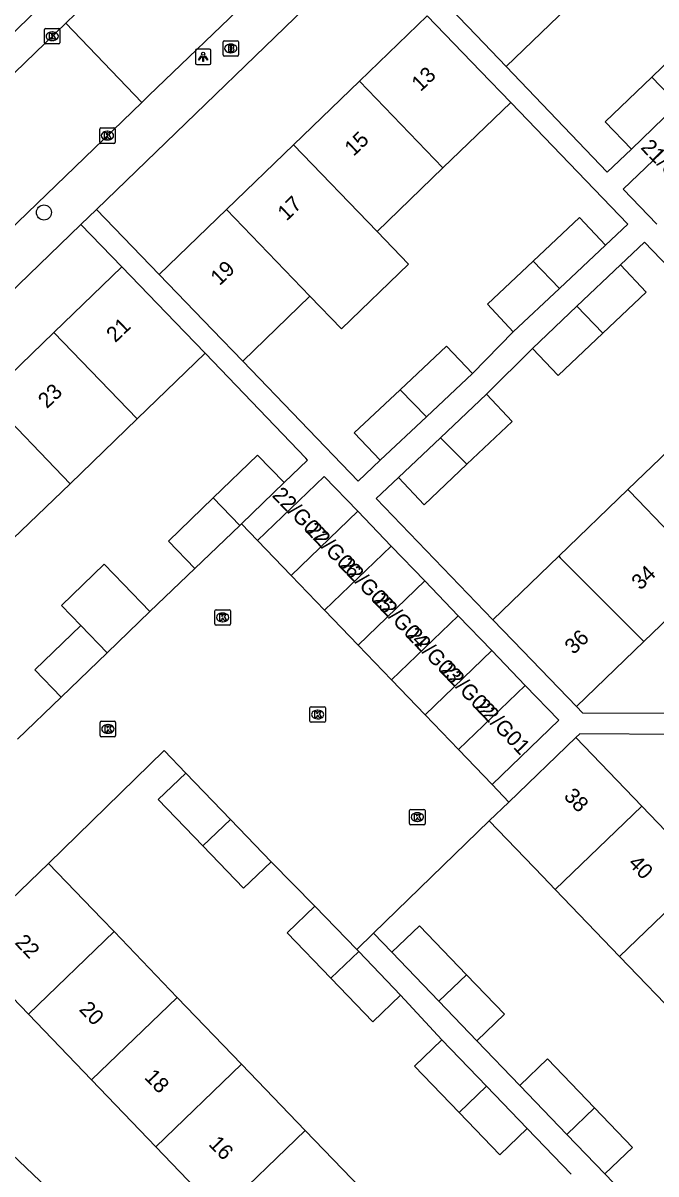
# Model space of a CAD drawing. Extents: x 159040 to 160094, y 381214 to 382518.
# Drawn here: x 159515.8 to 159556.9, y 382100.5 to 382175.2 of the extents above; entities that cross this region are included whole.
import ezdxf

# ---------------------------------------------------------------- set-up
doc = ezdxf.new("R2010")
doc.units = 0
for name, color, linetype in [('IMGEO_Boom', 7, 'Continuous'), ('IMGEO_Brandkraan', 7, 'Continuous'), ('IMGEO_Kolk', 7, 'Continuous'), ('IMGEO_Lichtpunt', 7, 'Continuous'), ('IMGEO_Pand', 7, 'Continuous'), ('IMGEO_Pand_nummerreeks', 7, 'Continuous'), ('IMGEO_Rijbaan_lokaal_open', 7, 'Continuous'), ('IMGEO_Voetpad_open', 7, 'Continuous')]:
    doc.layers.add(name, color=color, linetype=linetype)

msp = doc.modelspace()

# ---------------------------------------------------------------- linework, layer by layer
at = {"layer": 'IMGEO_Boom'}
msp.add_circle((159517.198, 382162.898), 0.489, dxfattribs=at)
at = {"layer": 'IMGEO_Brandkraan'}
for p, q in [((159528.824, 382173.114), (159528.824, 382173.966)), ((159528.899, 382174.04), (159529.751, 382174.04)), ((159529.312, 382173.82), (159529.337, 382173.82)), ((159529.825, 382173.966), (159529.825, 382173.114)), ((159529.751, 382173.04), (159528.899, 382173.04)), ((159529.335, 382173.26), (159529.31, 382173.26))]:
    msp.add_line(p, q, dxfattribs=at)
for points in [[(159528.824, 382173.114), (159528.824, 382173.966)], [(159528.899, 382174.04), (159529.751, 382174.04)], [(159529.172, 382173.74), (159529.172, 382173.34), (159529.385, 382173.34)], [(159529.403, 382173.74), (159529.172, 382173.74)], [(159529.825, 382173.966), (159529.825, 382173.114)], [(159529.751, 382173.04), (159528.899, 382173.04)], [(159529.351, 382173.659), (159529.297, 382173.659), (159529.297, 382173.583)], [(159529.297, 382173.583), (159529.35, 382173.583)], [(159529.359, 382173.507), (159529.297, 382173.507), (159529.297, 382173.426)], [(159529.297, 382173.426), (159529.359, 382173.426)]]:
    msp.add_lwpolyline(points, dxfattribs=at)
for centre, radius, start, end in [((159528.901, 382173.964), 0.0765, 91.55205, 178.44795), ((159528.901, 382173.964), 0.0765, 91.55205, 178.44795), ((159529.407, 382173.595), 0.145, 59.4692, 91.53667), ((159529.432, 382173.642), 0.0922, 285.51372, 58.15012), ((159529.749, 382173.964), 0.0765, 1.55205, 88.44795), ((159529.749, 382173.964), 0.0765, 1.55205, 88.44795), ((159528.901, 382173.116), 0.0765, 181.55205, 268.44795), ((159528.901, 382173.116), 0.0765, 181.55205, 268.44795), ((159529.352, 382173.621), 0.0379, 267.82845, 90.93552), ((159529.36, 382173.466), 0.0404, 269.87594, 90.50774), ((159529.391, 382173.591), 0.251, 268.66757, 293.53466), ((159529.437, 382173.45), 0.105, 301.31148, 78.98903), ((159529.749, 382173.116), 0.0765, 271.55205, 358.44795), ((159529.749, 382173.116), 0.0765, 271.55205, 358.44795)]:
    msp.add_arc(centre, radius, start, end, dxfattribs=at)
for centre, major_axis, ratio, start_param, end_param in [((159529.311, 382173.54), (-0.387, 0.002), 0.722429, 4.712389, 7.853982), ((159529.336, 382173.54), (-0.39, 0.002), 0.717154, 1.570796, 4.712389)]:
    msp.add_ellipse(centre, major_axis=major_axis, ratio=ratio, start_param=start_param, end_param=end_param, dxfattribs=at)
at = {"layer": 'IMGEO_Kolk'}
for p, q in [((159517.234, 382173.905), (159517.234, 382174.757)), ((159517.309, 382174.831), (159518.161, 382174.831)), ((159517.722, 382174.611), (159517.747, 382174.611)), ((159518.235, 382174.757), (159518.235, 382173.905)), ((159518.161, 382173.831), (159517.309, 382173.831)), ((159517.745, 382174.051), (159517.72, 382174.051)), ((159520.817, 382167.456), (159520.817, 382168.308)), ((159520.892, 382168.382), (159521.744, 382168.382)), ((159521.305, 382168.162), (159521.33, 382168.162)), ((159521.818, 382168.308), (159521.818, 382167.456)), ((159521.744, 382167.382), (159520.892, 382167.382)), ((159521.328, 382167.602), (159521.303, 382167.602)), ((159528.374, 382137.132), (159529.226, 382137.132)), ((159528.299, 382136.206), (159528.299, 382137.058)), ((159528.81, 382136.352), (159528.785, 382136.352)), ((159528.787, 382136.912), (159528.812, 382136.912)), ((159529.3, 382137.058), (159529.3, 382136.206)), ((159529.226, 382136.132), (159528.374, 382136.132)), ((159534.466, 382129.906), (159534.466, 382130.758)), ((159534.541, 382130.832), (159535.393, 382130.832)), ((159534.954, 382130.612), (159534.979, 382130.612)), ((159535.467, 382130.758), (159535.467, 382129.906)), ((159520.851, 382128.968), (159520.851, 382129.82)), ((159520.926, 382129.894), (159521.778, 382129.894)), ((159521.339, 382129.674), (159521.364, 382129.674)), ((159521.852, 382129.82), (159521.852, 382128.968)), ((159535.393, 382129.832), (159534.541, 382129.832)), ((159534.977, 382130.052), (159534.952, 382130.052)), ((159521.778, 382128.894), (159520.926, 382128.894)), ((159521.362, 382129.114), (159521.337, 382129.114)), ((159540.938, 382123.252), (159540.938, 382124.104)), ((159541.013, 382124.178), (159541.865, 382124.178)), ((159541.426, 382123.958), (159541.451, 382123.958)), ((159541.939, 382124.104), (159541.939, 382123.252)), ((159541.865, 382123.178), (159541.013, 382123.178)), ((159541.449, 382123.398), (159541.424, 382123.398))]:
    msp.add_line(p, q, dxfattribs=at)
for points in [[(159517.234, 382173.905), (159517.234, 382174.757)], [(159517.309, 382174.831), (159518.161, 382174.831)], [(159517.555, 382174.531), (159517.678, 382174.531), (159517.678, 382174.38), (159517.808, 382174.531), (159517.972, 382174.531), (159517.826, 382174.38), (159517.979, 382174.131), (159517.827, 382174.131), (159517.742, 382174.295), (159517.678, 382174.228), (159517.678, 382174.131), (159517.555, 382174.131), (159517.555, 382174.531)], [(159518.235, 382174.757), (159518.235, 382173.905)], [(159518.161, 382173.831), (159517.309, 382173.831)], [(159520.817, 382167.456), (159520.817, 382168.308)], [(159520.892, 382168.382), (159521.744, 382168.382)], [(159521.138, 382168.082), (159521.261, 382168.082), (159521.261, 382167.931), (159521.391, 382168.082), (159521.555, 382168.082), (159521.409, 382167.931), (159521.562, 382167.682), (159521.41, 382167.682), (159521.325, 382167.846), (159521.261, 382167.779), (159521.261, 382167.682), (159521.138, 382167.682), (159521.138, 382168.082)], [(159521.818, 382168.308), (159521.818, 382167.456)], [(159521.744, 382167.382), (159520.892, 382167.382)], [(159528.374, 382137.132), (159529.226, 382137.132)], [(159528.299, 382136.206), (159528.299, 382137.058)], [(159528.62, 382136.832), (159528.743, 382136.832), (159528.743, 382136.681), (159528.873, 382136.832), (159529.037, 382136.832), (159528.891, 382136.681), (159529.044, 382136.432), (159528.892, 382136.432), (159528.807, 382136.596), (159528.743, 382136.529), (159528.743, 382136.432), (159528.62, 382136.432), (159528.62, 382136.832)], [(159529.3, 382137.058), (159529.3, 382136.206)], [(159529.226, 382136.132), (159528.374, 382136.132)], [(159534.466, 382129.906), (159534.466, 382130.758)], [(159534.541, 382130.832), (159535.393, 382130.832)], [(159534.787, 382130.532), (159534.91, 382130.532), (159534.91, 382130.381), (159535.04, 382130.532), (159535.204, 382130.532), (159535.058, 382130.381), (159535.211, 382130.132), (159535.059, 382130.132), (159534.974, 382130.296), (159534.91, 382130.229), (159534.91, 382130.132), (159534.787, 382130.132), (159534.787, 382130.532)], [(159535.467, 382130.758), (159535.467, 382129.906)], [(159520.851, 382128.968), (159520.851, 382129.82)], [(159520.926, 382129.894), (159521.778, 382129.894)], [(159521.852, 382129.82), (159521.852, 382128.968)], [(159535.393, 382129.832), (159534.541, 382129.832)], [(159521.778, 382128.894), (159520.926, 382128.894)], [(159521.172, 382129.594), (159521.295, 382129.594), (159521.295, 382129.443), (159521.425, 382129.594), (159521.589, 382129.594), (159521.443, 382129.443), (159521.596, 382129.194), (159521.444, 382129.194), (159521.359, 382129.358), (159521.295, 382129.291), (159521.295, 382129.194), (159521.172, 382129.194), (159521.172, 382129.594)], [(159540.938, 382123.252), (159540.938, 382124.104)], [(159541.013, 382124.178), (159541.865, 382124.178)], [(159541.259, 382123.878), (159541.382, 382123.878), (159541.382, 382123.727), (159541.512, 382123.878), (159541.676, 382123.878), (159541.53, 382123.727), (159541.683, 382123.478), (159541.531, 382123.478), (159541.446, 382123.642), (159541.382, 382123.575), (159541.382, 382123.478), (159541.259, 382123.478), (159541.259, 382123.878)], [(159541.939, 382124.104), (159541.939, 382123.252)], [(159541.865, 382123.178), (159541.013, 382123.178)]]:
    msp.add_lwpolyline(points, dxfattribs=at)
for centre, start, end in [((159517.311, 382174.755), 91.55205, 178.44795), ((159517.311, 382174.755), 91.55205, 178.44795), ((159518.159, 382174.755), 1.55205, 88.44795), ((159518.159, 382174.755), 1.55205, 88.44795), ((159517.311, 382173.907), 181.55205, 268.44795), ((159517.311, 382173.907), 181.55205, 268.44795), ((159518.159, 382173.907), 271.55205, 358.44795), ((159518.159, 382173.907), 271.55205, 358.44795), ((159520.894, 382168.306), 91.55205, 178.44795), ((159520.894, 382168.306), 91.55205, 178.44795), ((159521.742, 382168.306), 1.55205, 88.44795), ((159521.742, 382168.306), 1.55205, 88.44795), ((159520.894, 382167.458), 181.55205, 268.44795), ((159520.894, 382167.458), 181.55205, 268.44795), ((159521.742, 382167.458), 271.55205, 358.44795), ((159521.742, 382167.458), 271.55205, 358.44795), ((159528.376, 382137.056), 91.55205, 178.44795), ((159528.376, 382137.056), 91.55205, 178.44795), ((159529.224, 382137.056), 1.55205, 88.44795), ((159529.224, 382137.056), 1.55205, 88.44795), ((159528.376, 382136.208), 181.55205, 268.44795), ((159528.376, 382136.208), 181.55205, 268.44795), ((159529.224, 382136.208), 271.55205, 358.44795), ((159529.224, 382136.208), 271.55205, 358.44795), ((159534.543, 382130.756), 91.55205, 178.44795), ((159534.543, 382130.756), 91.55205, 178.44795), ((159535.391, 382130.756), 1.55205, 88.44795), ((159535.391, 382130.756), 1.55205, 88.44795), ((159520.928, 382129.818), 91.55205, 178.44795), ((159520.928, 382129.818), 91.55205, 178.44795), ((159521.776, 382129.818), 1.55205, 88.44795), ((159521.776, 382129.818), 1.55205, 88.44795), ((159534.543, 382129.908), 181.55205, 268.44795), ((159534.543, 382129.908), 181.55205, 268.44795), ((159535.391, 382129.908), 271.55205, 358.44795), ((159535.391, 382129.908), 271.55205, 358.44795), ((159520.928, 382128.97), 181.55205, 268.44795), ((159520.928, 382128.97), 181.55205, 268.44795), ((159521.776, 382128.97), 271.55205, 358.44795), ((159521.776, 382128.97), 271.55205, 358.44795), ((159541.015, 382124.102), 91.55205, 178.44795), ((159541.015, 382124.102), 91.55205, 178.44795), ((159541.863, 382124.102), 1.55205, 88.44795), ((159541.863, 382124.102), 1.55205, 88.44795), ((159541.015, 382123.254), 181.55205, 268.44795), ((159541.015, 382123.254), 181.55205, 268.44795), ((159541.863, 382123.254), 271.55205, 358.44795), ((159541.863, 382123.254), 271.55205, 358.44795)]:
    msp.add_arc(centre, 0.0765, start, end, dxfattribs=at)
for centre, major_axis, ratio, start_param, end_param in [((159517.721, 382174.331), (-0.387, 0.002), 0.722429, 4.712389, 7.853982), ((159517.746, 382174.331), (-0.39, 0.002), 0.717154, 1.570796, 4.712389), ((159521.304, 382167.882), (-0.387, 0.002), 0.722429, 4.712389, 7.853982), ((159521.329, 382167.882), (-0.39, 0.002), 0.717154, 1.570796, 4.712389), ((159528.786, 382136.632), (-0.387, 0.002), 0.722429, 4.712389, 7.853982), ((159528.811, 382136.632), (-0.39, 0.002), 0.717154, 1.570796, 4.712389), ((159534.953, 382130.332), (-0.387, 0.002), 0.722429, 4.712389, 7.853982), ((159534.978, 382130.332), (-0.39, 0.002), 0.717154, 1.570796, 4.712389), ((159521.338, 382129.394), (-0.387, 0.002), 0.722429, 4.712389, 7.853982), ((159521.363, 382129.394), (-0.39, 0.002), 0.717154, 1.570796, 4.712389), ((159541.425, 382123.678), (-0.387, 0.002), 0.722429, 4.712389, 7.853982), ((159541.45, 382123.678), (-0.39, 0.002), 0.717154, 1.570796, 4.712389)]:
    msp.add_ellipse(centre, major_axis=major_axis, ratio=ratio, start_param=start_param, end_param=end_param, dxfattribs=at)
at = {"layer": 'IMGEO_Lichtpunt'}
for p, q in [((159527.036, 382173.397), (159527.036, 382172.59)), ((159527.036, 382173.397), (159527.036, 382172.59)), ((159527.938, 382173.492), (159527.13, 382173.492)), ((159527.938, 382173.492), (159527.13, 382173.492)), ((159528.032, 382172.59), (159528.032, 382173.397)), ((159528.032, 382172.59), (159528.032, 382173.397)), ((159527.13, 382172.496), (159527.938, 382172.496)), ((159527.13, 382172.496), (159527.938, 382172.496))]:
    msp.add_line(p, q, dxfattribs=at)
for points in [[(159527.41, 382173.061), (159527.449, 382173.033), (159527.261, 382172.771), (159527.223, 382172.798), (159527.41, 382173.061)], [(159527.512, 382173.013), (159527.559, 382173.013), (159527.559, 382172.691), (159527.512, 382172.691), (159527.512, 382173.013)], [(159527.622, 382173.033), (159527.66, 382173.06), (159527.847, 382172.798), (159527.808, 382172.77), (159527.622, 382173.033)]]:
    msp.add_lwpolyline(points, dxfattribs=at)
msp.add_circle((159527.535, 382173.195), 0.0994, dxfattribs=at)
for centre, start, end in [((159527.13, 382173.397), 90, 180), ((159527.13, 382173.397), 90, 180), ((159527.938, 382173.397), 0, 90), ((159527.938, 382173.397), 0, 90), ((159527.13, 382172.59), 180, 270), ((159527.13, 382172.59), 180, 270), ((159527.938, 382172.59), 270, 0), ((159527.938, 382172.59), 270, 360)]:
    msp.add_arc(centre, 0.0946, start, end, dxfattribs=at)
at = {"layer": 'IMGEO_Pand'}
for points in [[(159547.213, 382172.377), (159545.26, 382174.401), (159541.789, 382178)], [(159551.751, 382176.754), (159547.213, 382172.377)], [(159537.678, 382171.422), (159542.073, 382175.662)], [(159542.073, 382175.662), (159545.544, 382172.064), (159547.499, 382170.036)], [(159556.65, 382171.675), (159559.415, 382174.342), (159561.111, 382172.584)], [(159533.397, 382167.292), (159537.678, 382171.422)], [(159537.678, 382171.422), (159543.103, 382165.796)], [(159555.333, 382167.011), (159553.637, 382168.769), (159556.65, 382171.675)], [(159558.345, 382169.917), (159556.65, 382171.675)], [(159547.499, 382170.036), (159543.103, 382165.796)], [(159558.126, 382169.705), (159555.333, 382167.011)], [(159556.987, 382162.133), (159554.805, 382164.402), (159559.183, 382168.613)], [(159529.042, 382163.092), (159533.397, 382167.292)], [(159533.397, 382167.292), (159538.822, 382161.666)], [(159543.103, 382165.796), (159538.822, 382161.666)], [(159524.675, 382158.879), (159529.042, 382163.092)], [(159534.468, 382157.466), (159529.042, 382163.092)], [(159548.952, 382159.73), (159551.969, 382162.564), (159553.651, 382160.773)], [(159538.822, 382161.666), (159540.863, 382159.549), (159536.509, 382155.35), (159534.468, 382157.466)], [(159553.651, 382160.773), (159550.658, 382157.962)], [(159547.664, 382155.15), (159545.983, 382156.94), (159548.952, 382159.73)], [(159548.952, 382159.73), (159550.658, 382157.962)], [(159551.793, 382156.815), (159554.622, 382159.492)], [(159554.622, 382159.492), (159556.29, 382157.729), (159553.475, 382155.066)], [(159517.836, 382155.118), (159522.245, 382159.371)], [(159522.245, 382159.371), (159525.717, 382155.773), (159527.658, 382153.761)], [(159530.101, 382153.253), (159528.146, 382155.281), (159524.675, 382158.879)], [(159534.468, 382157.466), (159530.101, 382153.253)], [(159550.658, 382157.962), (159547.664, 382155.15)], [(159548.906, 382154.084), (159551.793, 382156.815)], [(159551.793, 382156.815), (159553.475, 382155.066)], [(159513.48, 382150.915), (159517.836, 382155.118)], [(159517.836, 382155.118), (159523.248, 382149.507)], [(159553.475, 382155.066), (159550.574, 382152.32), (159548.906, 382154.084)], [(159527.658, 382153.761), (159523.248, 382149.507)], [(159540.318, 382151.401), (159543.334, 382154.234), (159545.016, 382152.444)], [(159545.016, 382152.444), (159542.023, 382149.632)], [(159539.029, 382146.82), (159537.347, 382148.61), (159540.318, 382151.401)], [(159540.318, 382151.401), (159542.023, 382149.632)], [(159518.892, 382145.305), (159513.48, 382150.915)], [(159542.941, 382148.289), (159545.921, 382151.109)], [(159545.921, 382151.109), (159547.589, 382149.346), (159544.657, 382146.571)], [(159523.248, 382149.507), (159518.892, 382145.305)], [(159542.023, 382149.632), (159539.029, 382146.82)], [(159540.204, 382145.7), (159542.941, 382148.289)], [(159544.657, 382146.571), (159542.941, 382148.289)], [(159555.107, 382144.918), (159559.329, 382148.979)], [(159528.191, 382144.382), (159531.067, 382147.156), (159532.788, 382145.372)], [(159544.657, 382146.571), (159541.873, 382143.937), (159540.204, 382145.7)], [(159518.892, 382145.305), (159514.658, 382141.22)], [(159532.788, 382145.372), (159530.024, 382142.706)], [(159531.072, 382141.614), (159535.399, 382145.776), (159537.573, 382143.516)], [(159550.623, 382140.604), (159555.107, 382144.918)], [(159560.527, 382139.285), (159555.205, 382144.819), (159555.107, 382144.918)], [(159527.004, 382139.793), (159525.284, 382141.577), (159528.191, 382144.382)], [(159529.912, 382142.598), (159528.191, 382144.382)], [(159533.246, 382139.354), (159537.573, 382143.516)], [(159537.573, 382143.516), (159539.747, 382141.257)], [(159529.912, 382142.598), (159527.004, 382139.793)], [(159530.024, 382142.706), (159529.912, 382142.598)], [(159531.072, 382141.614), (159533.246, 382139.354)], [(159535.42, 382137.094), (159539.747, 382141.257)], [(159539.747, 382141.257), (159541.921, 382138.997)], [(159524.066, 382137.007), (159522.358, 382138.777), (159521.104, 382140.077), (159518.336, 382137.407), (159519.59, 382136.107)], [(159546.34, 382136.484), (159550.623, 382140.604)], [(159550.623, 382140.604), (159550.717, 382140.503), (159556.144, 382135.069)], [(159533.246, 382139.354), (159535.42, 382137.094)], [(159541.921, 382138.997), (159537.594, 382134.835)], [(159541.921, 382138.997), (159544.094, 382136.737)], [(159560.527, 382139.285), (159556.144, 382135.069)], [(159535.42, 382137.094), (159537.594, 382134.835)], [(159521.298, 382134.336), (159524.066, 382137.007)], [(159539.768, 382132.575), (159544.094, 382136.737)], [(159544.094, 382136.737), (159546.268, 382134.477)], [(159551.759, 382130.851), (159548.292, 382134.454), (159546.34, 382136.484)], [(159518.309, 382131.453), (159516.601, 382133.223), (159519.59, 382136.107)], [(159519.59, 382136.107), (159521.298, 382134.336)], [(159556.144, 382135.069), (159551.759, 382130.851)], [(159521.298, 382134.336), (159518.309, 382131.453)], [(159537.594, 382134.835), (159539.768, 382132.575)], [(159546.268, 382134.477), (159541.942, 382130.315)], [(159546.268, 382134.477), (159548.442, 382132.218)], [(159541.942, 382130.315), (159539.768, 382132.575)], [(159544.115, 382128.055), (159548.442, 382132.218)], [(159548.442, 382132.218), (159550.616, 382129.958), (159546.289, 382125.796)], [(159541.942, 382130.315), (159544.115, 382128.055)], [(159547.373, 382124.643), (159551.734, 382128.838)], [(159551.734, 382128.838), (159556.006, 382124.397)], [(159544.115, 382128.055), (159546.289, 382125.796)], [(159527.521, 382121.804), (159524.621, 382124.819), (159526.4, 382126.53)], [(159526.4, 382126.53), (159529.3, 382123.516)], [(159546.11, 382123.428), (159547.373, 382124.643)], [(159556.006, 382124.397), (159550.382, 382118.987)], [(159556.006, 382124.397), (159560.188, 382120.05)], [(159527.521, 382121.804), (159529.3, 382123.516)], [(159529.3, 382123.516), (159531.94, 382120.771)], [(159550.382, 382118.987), (159549.576, 382119.824), (159546.11, 382123.428)], [(159531.94, 382120.771), (159530.161, 382119.06), (159527.521, 382121.804)], [(159517.492, 382120.676), (159513.185, 382116.532)], [(159517.492, 382120.676), (159520.959, 382117.073), (159521.75, 382116.251)], [(159554.563, 382114.64), (159560.188, 382120.05)], [(159554.563, 382114.64), (159550.382, 382118.987)], [(159535.824, 382113.222), (159532.989, 382116.169), (159534.794, 382117.905)], [(159534.794, 382117.905), (159537.502, 382115.091)], [(159516.185, 382110.896), (159521.75, 382116.251)], [(159521.75, 382116.251), (159525.855, 382111.985)], [(159539.781, 382114.91), (159541.567, 382116.628), (159544.625, 382113.449)], [(159516.185, 382110.896), (159512.041, 382115.204)], [(159537.629, 382114.959), (159535.824, 382113.222)], [(159537.502, 382115.091), (159537.629, 382114.959)], [(159537.629, 382114.959), (159540.352, 382112.128)], [(159542.839, 382111.731), (159539.781, 382114.91)], [(159558.694, 382110.346), (159554.563, 382114.64)], [(159540.352, 382112.128), (159538.547, 382110.392), (159535.824, 382113.222)], [(159542.839, 382111.731), (159544.625, 382113.449)], [(159544.625, 382113.449), (159547.087, 382110.889), (159545.302, 382109.171)], [(159525.855, 382111.985), (159520.29, 382106.63)], [(159525.855, 382111.985), (159530.03, 382107.646)], [(159545.302, 382109.171), (159542.839, 382111.731)], [(159520.29, 382106.63), (159516.185, 382110.896)], [(159544.158, 382104.512), (159541.258, 382107.527), (159543.037, 382109.238)], [(159543.037, 382109.238), (159545.937, 382106.224)], [(159548.093, 382106.269), (159549.879, 382107.987), (159552.937, 382104.808)], [(159530.03, 382107.646), (159524.465, 382102.291)], [(159530.03, 382107.646), (159534.165, 382103.347)], [(159524.465, 382102.291), (159520.29, 382106.63)], [(159544.158, 382104.512), (159545.937, 382106.224)], [(159545.937, 382106.224), (159548.577, 382103.479)], [(159551.151, 382103.09), (159548.093, 382106.269)], [(159548.577, 382103.479), (159546.798, 382101.768), (159544.158, 382104.512)], [(159551.151, 382103.09), (159552.937, 382104.808)], [(159552.937, 382104.808), (159555.399, 382102.248), (159553.614, 382100.53)], [(159534.165, 382103.347), (159528.601, 382097.993)], [(159534.165, 382103.347), (159538.387, 382098.959)], [(159553.614, 382100.53), (159551.151, 382103.09)], [(159528.601, 382097.993), (159524.465, 382102.291)]]:
    msp.add_lwpolyline(points, dxfattribs=at)
at = {"layer": 'IMGEO_Rijbaan_lokaal_open'}
for points in [[(159518.617, 382175.181), (159519.874, 382176.395), (159520.667, 382177.157), (159523.86, 382180.225), (159525.825, 382182.113)], [(159530.788, 382177.004), (159524.013, 382170.479), (159523.544, 382170.027)], [(159518.617, 382175.181), (159500, 382157.203), (159493.877, 382151.293), (159488.391, 382146.018), (159482.019, 382139.838)], [(159523.544, 382170.027), (159518.617, 382175.181)], [(159523.544, 382170.027), (159500, 382147.357), (159495.62, 382143.223), (159494.139, 382141.979), (159492.318, 382140.224)], [(159530.024, 382142.706), (159531.072, 382141.614)], [(159524.066, 382137.007), (159527.004, 382139.793)], [(159515.492, 382128.741), (159518.309, 382131.453)], [(159526.4, 382126.53), (159525.009, 382128.001), (159517.492, 382120.676)], [(159546.289, 382125.796), (159547.373, 382124.643)], [(159546.11, 382123.428), (159538.592, 382116.146)], [(159534.794, 382117.905), (159531.94, 382120.771)], [(159538.592, 382116.146), (159537.502, 382115.091)]]:
    msp.add_lwpolyline(points, dxfattribs=at)
at = {"layer": 'IMGEO_Voetpad_open'}
for points in [[(159520.602, 382163.101), (159537.992, 382179.892)], [(159501.364, 382161.18), (159516.864, 382176.161)], [(159547.213, 382172.377), (159553.753, 382165.507), (159555.333, 382167.011)], [(159547.499, 382170.036), (159555.109, 382162.142), (159553.651, 382160.773)], [(159519.59, 382162.123), (159520.602, 382163.101)], [(159524.675, 382158.879), (159520.602, 382163.101)], [(159493.4, 382136.834), (159500, 382143.207), (159519.59, 382162.123)], [(159519.59, 382162.123), (159522.245, 382159.371)], [(159561.528, 382155.422), (159556.187, 382160.973), (159554.622, 382159.492)], [(159547.664, 382155.15), (159545.016, 382152.444)], [(159532.788, 382145.372), (159534.315, 382146.84), (159534.195, 382146.965), (159527.658, 382153.761)], [(159548.906, 382154.084), (159545.921, 382151.109)], [(159539.029, 382146.82), (159537.598, 382145.476), (159530.101, 382153.253)], [(159540.204, 382145.7), (159538.775, 382144.348), (159546.34, 382136.484)], [(159551.759, 382130.851), (159552.162, 382130.432), (159558.436, 382130.415)], [(159558.418, 382129.031), (159551.981, 382129.075), (159551.734, 382128.838)], [(159539.781, 382114.91), (159538.592, 382116.146)], [(159554.187, 382064.114), (159523.273, 382094.042), (159506.53, 382109.971), (159512.041, 382115.204)], [(159540.352, 382112.128), (159543.037, 382109.238)], [(159548.093, 382106.269), (159545.302, 382109.171)], [(159548.577, 382103.479), (159551.423, 382100.524)], [(159556.467, 382097.564), (159553.614, 382100.53)]]:
    msp.add_lwpolyline(points, dxfattribs=at)

# ---------------------------------------------------------------- texts
at = {"layer": 'IMGEO_Pand_nummerreeks'}
for s, rotation, p in [('13', 43.96922, (159541.647, 382170.693)), ('15', 43.96922, (159537.297, 382166.497)), ('21/G07', 314.31631, (159555.89, 382167.067)), ('17', 43.96922, (159532.948, 382162.301)), ('19', 43.96922, (159528.598, 382158.106)), ('21', 43.96974, (159521.832, 382154.415)), ('23', 43.96974, (159517.397, 382150.137)), ('22/G07', 313.79254, (159531.96, 382144.509)), ('22/G06', 313.79254, (159534.137, 382142.238)), ('22/G05', 313.79254, (159536.314, 382139.967)), ('34', 43.88923, (159555.923, 382138.353)), ('22/G04', 313.79254, (159538.491, 382137.697)), ('22/G03', 313.79254, (159540.668, 382135.426)), ('36', 43.88923, (159551.585, 382134.18)), ('22/G02', 313.79254, (159542.841, 382133.16)), ('22/G01', 313.79254, (159545.098, 382130.805)), ('38', 313.88952, (159550.892, 382124.982)), ('40', 313.88952, (159555.078, 382120.63)), ('22', 313.89592, (159515.254, 382115.498)), ('20', 313.89592, (159519.431, 382111.157)), ('18', 313.89592, (159523.667, 382106.756)), ('16', 313.89592, (159527.838, 382102.421))]:
    msp.add_text(s, height=1, rotation=rotation, dxfattribs=at).set_placement(p)

doc.saveas('drawing.dxf')
